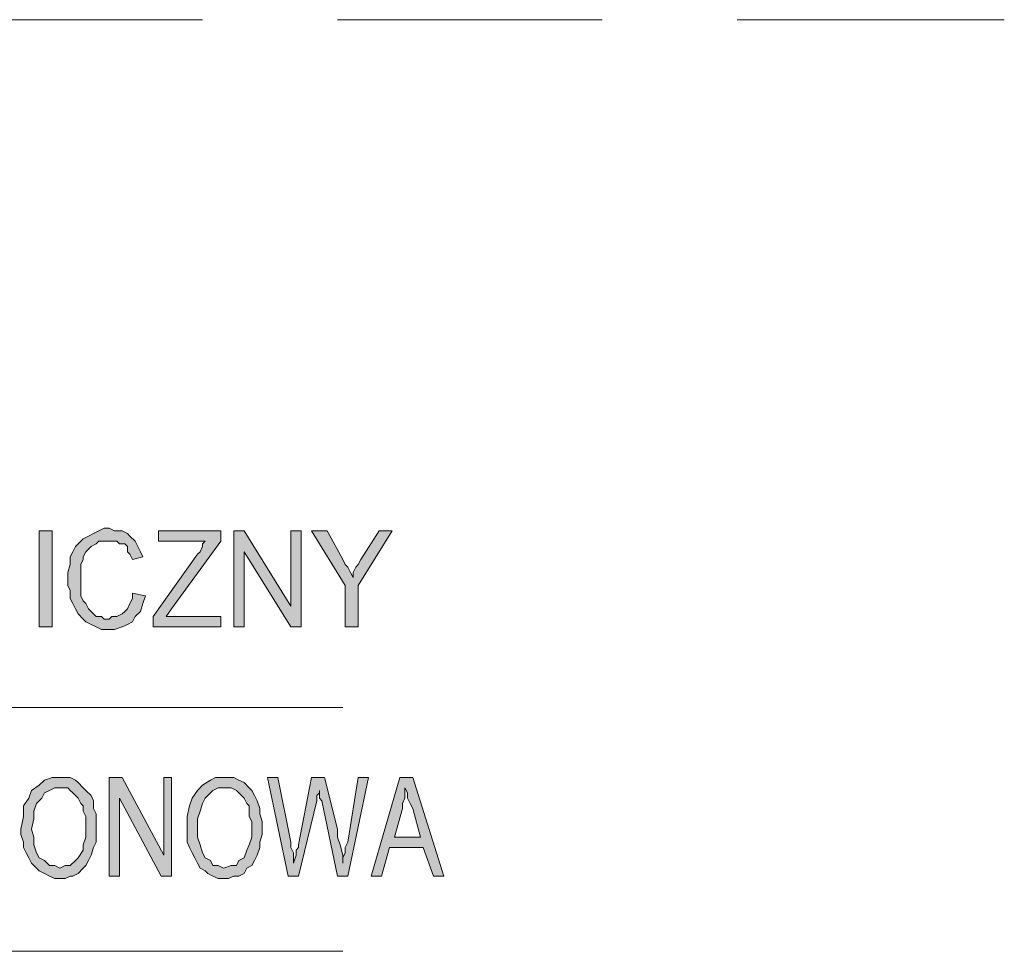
# Model space of a CAD drawing. Header units: millimetres. Extents: x 402 to 79005, y -7782 to 89952.
# Tile 405 of 423: x 25672 to 25906, y 44189 to 44410. Entities that reach past the tile are written whole.
import ezdxf

# ---------------------------------------------------------------- set-up
doc = ezdxf.new("R2010")
doc.units = ezdxf.units.MM
doc.header["$LTSCALE"] = 10
doc.layers.add('0_PIWNICA', color=253, linetype='Continuous', lineweight=0)

msp = doc.modelspace()

# ---------------------------------------------------------------- hatches: boundary and pattern name
at = {"layer": '0_PIWNICA'}
for points in [[(25702.12, 44273.05), (25701.5, 44271.2), (25700.89, 44269.35), (25699.65, 44268.11), (25699.04, 44266.88), (25697.8, 44266.26), (25696.57, 44265.65), (25694.72, 44265.03), (25691.63, 44265.03), (25690.4, 44265.65), (25689.16, 44266.26), (25687.93, 44266.88), (25687.31, 44267.5), (25686.08, 44268.73), (25685.46, 44269.96), (25684.84, 44271.2), (25684.23, 44272.43), (25684.23, 44274.28), (25683.61, 44275.52), (25683.61, 44278.6), (25684.23, 44280.45), (25684.23, 44282.31), (25684.84, 44283.54), (25685.46, 44284.77), (25686.7, 44286.01), (25687.31, 44286.62), (25688.55, 44287.24), (25689.78, 44287.86), (25691.01, 44288.48), (25692.25, 44289.09), (25693.48, 44289.09), (25694.72, 44288.48), (25696.57, 44288.48), (25697.8, 44287.86), (25698.42, 44287.24), (25699.65, 44286.01), (25700.27, 44284.77), (25700.89, 44283.54), (25701.5, 44282.31), (25699.04, 44281.69), (25698.42, 44282.92), (25697.8, 44283.54), (25697.8, 44284.77), (25697.18, 44285.39), (25695.95, 44285.39), (25695.33, 44286.01), (25691.01, 44286.01), (25690.4, 44285.39), (25689.16, 44284.77), (25688.55, 44284.16), (25687.93, 44283.54), (25687.31, 44282.31), (25687.31, 44281.69), (25686.7, 44280.45), (25686.7, 44273.05), (25687.31, 44271.82), (25687.93, 44271.2), (25688.55, 44269.96), (25689.16, 44269.35), (25689.78, 44268.73), (25690.4, 44268.11), (25691.63, 44268.11), (25692.25, 44267.5), (25693.48, 44267.5), (25694.1, 44268.11), (25695.33, 44268.11), (25696.57, 44268.73), (25697.18, 44269.35), (25697.8, 44269.96), (25698.42, 44271.2), (25699.04, 44272.43), (25699.04, 44273.67)], [(25679.91, 44265.65), (25679.91, 44288.48), (25676.82, 44288.48), (25676.82, 44265.65)], [(25703.97, 44268.11), (25714.46, 44282.92), (25715.08, 44283.54), (25715.7, 44284.77), (25715.7, 44285.39), (25716.31, 44286.01), (25705.21, 44286.01), (25705.21, 44288.48), (25720.01, 44288.48), (25720.01, 44286.01), (25708.29, 44269.96), (25707.06, 44268.11), (25720.01, 44268.11), (25720.01, 44265.65), (25703.97, 44265.65)], [(25723.1, 44288.48), (25725.57, 44288.48), (25736.67, 44270.58), (25736.67, 44288.48), (25739.14, 44288.48), (25739.14, 44265.65), (25736.67, 44265.65), (25725.57, 44283.54), (25725.57, 44265.65), (25723.1, 44265.65)], [(25749.63, 44275.52), (25741.61, 44288.48), (25745.31, 44288.48), (25749.01, 44281.69), (25749.63, 44280.45), (25750.25, 44279.84), (25750.87, 44278.6), (25751.48, 44277.37), (25751.48, 44278.6), (25752.1, 44279.84), (25752.72, 44280.45), (25753.33, 44281.69), (25757.65, 44288.48), (25760.74, 44288.48), (25752.72, 44275.52), (25752.72, 44265.65), (25749.63, 44265.65)], [(25693.48, 44229.86), (25696.57, 44229.86), (25706.44, 44211.35), (25706.44, 44229.86), (25708.29, 44229.86), (25708.29, 44206.41), (25705.82, 44206.41), (25695.95, 44224.92), (25695.95, 44206.41), (25693.48, 44206.41)], [(25731.12, 44229.86), (25733.59, 44229.86), (25736.67, 44214.43), (25736.67, 44213.2), (25737.29, 44211.96), (25737.29, 44209.5), (25737.91, 44211.35), (25737.91, 44212.58), (25738.53, 44213.2), (25738.53, 44213.82), (25741.61, 44229.86), (25744.7, 44229.86), (25747.78, 44217.52), (25747.78, 44215.67), (25748.4, 44213.82), (25749.01, 44211.35), (25749.01, 44209.5), (25749.01, 44210.73), (25749.63, 44211.96), (25749.63, 44213.2), (25750.25, 44214.43), (25752.72, 44229.86), (25755.18, 44229.86), (25750.25, 44206.41), (25747.78, 44206.41), (25744.08, 44224.31), (25743.46, 44224.92), (25743.46, 44226.16), (25743.46, 44226.77), (25743.46, 44226.16), (25742.84, 44225.54), (25742.84, 44224.31), (25738.53, 44206.41), (25736.06, 44206.41)]]:
    msp.add_hatch(color=253, dxfattribs=at).paths.add_polyline_path(points)
h = msp.add_hatch(color=253, dxfattribs=at)
h.paths.add_polyline_path([(25673.12, 44220.6), (25673.12, 44223.07), (25674.36, 44224.92), (25674.97, 44226.77), (25676.82, 44228.01), (25678.06, 44229.24), (25679.91, 44229.86), (25684.23, 44229.86), (25685.46, 44229.24), (25686.08, 44228.62), (25687.31, 44227.39), (25687.93, 44226.77), (25689.16, 44225.54), (25689.78, 44224.31), (25689.78, 44222.45), (25690.4, 44221.22), (25690.4, 44214.43), (25689.78, 44213.2), (25689.16, 44211.35), (25688.55, 44210.11), (25687.93, 44208.88), (25687.31, 44208.26), (25686.08, 44207.03), (25684.84, 44206.41), (25684.23, 44206.41), (25682.99, 44205.79), (25680.53, 44205.79), (25679.29, 44206.41), (25678.06, 44207.03), (25676.82, 44207.65), (25676.21, 44208.26), (25674.97, 44209.5), (25674.36, 44210.73), (25673.74, 44211.96), (25673.12, 44213.2), (25673.12, 44214.43), (25672.5, 44216.28), (25672.5, 44217.52)])
h.paths.add_polyline_path([(25675.59, 44215.67), (25675.59, 44213.82), (25676.21, 44211.96), (25676.82, 44210.73), (25678.06, 44210.11), (25679.29, 44208.88), (25680.53, 44208.88), (25681.76, 44208.26), (25682.99, 44208.88), (25684.23, 44208.88), (25685.46, 44210.11), (25686.08, 44210.73), (25687.31, 44212.58), (25687.31, 44213.82), (25687.93, 44215.67), (25687.93, 44220.6), (25687.31, 44221.84), (25687.31, 44223.07), (25686.7, 44223.69), (25686.08, 44224.92), (25685.46, 44225.54), (25684.84, 44226.16), (25684.23, 44226.77), (25683.61, 44227.39), (25680.53, 44227.39), (25679.29, 44226.77), (25678.06, 44226.16), (25677.44, 44224.92), (25676.21, 44223.69), (25675.59, 44221.84), (25675.59, 44219.99), (25674.97, 44217.52)])
h = msp.add_hatch(color=253, dxfattribs=at)
h.paths.add_polyline_path([(25711.99, 44220.6), (25712.61, 44223.07), (25713.23, 44224.92), (25714.46, 44226.77), (25715.7, 44228.01), (25717.55, 44229.24), (25718.78, 44229.86), (25723.1, 44229.86), (25724.33, 44229.24), (25725.57, 44228.62), (25726.8, 44227.39), (25727.42, 44226.77), (25728.04, 44225.54), (25728.65, 44224.31), (25729.27, 44222.45), (25729.27, 44221.22), (25729.89, 44219.37), (25729.89, 44216.28), (25729.27, 44214.43), (25729.27, 44213.2), (25728.65, 44211.35), (25728.04, 44210.11), (25727.42, 44208.88), (25726.18, 44208.26), (25725.57, 44207.03), (25724.33, 44206.41), (25723.1, 44206.41), (25721.87, 44205.79), (25719.4, 44205.79), (25718.16, 44206.41), (25716.93, 44207.03), (25716.31, 44207.65), (25715.08, 44208.26), (25714.46, 44209.5), (25713.84, 44210.73), (25713.23, 44211.96), (25712.61, 44213.2), (25711.99, 44214.43), (25711.99, 44217.52)])
h.paths.add_polyline_path([(25714.46, 44215.67), (25715.08, 44213.82), (25715.7, 44211.96), (25716.31, 44210.73), (25717.55, 44210.11), (25718.16, 44208.88), (25719.4, 44208.88), (25720.63, 44208.26), (25722.48, 44208.88), (25723.72, 44208.88), (25724.33, 44210.11), (25725.57, 44210.73), (25726.18, 44212.58), (25726.8, 44213.82), (25727.42, 44215.67), (25727.42, 44219.37), (25726.8, 44220.6), (25726.8, 44223.07), (25726.18, 44223.69), (25725.57, 44224.92), (25724.95, 44225.54), (25724.33, 44226.16), (25723.72, 44226.77), (25722.48, 44227.39), (25719.4, 44227.39), (25718.16, 44226.77), (25717.55, 44226.16), (25716.31, 44224.92), (25715.7, 44223.69), (25715.08, 44221.84), (25714.46, 44219.99), (25714.46, 44217.52)])
h = msp.add_hatch(color=253, dxfattribs=at)
h.paths.add_polyline_path([(25762.59, 44229.86), (25765.67, 44229.86), (25773.08, 44206.41), (25770.61, 44206.41), (25768.14, 44213.2), (25760.12, 44213.2), (25758.27, 44206.41), (25755.8, 44206.41)])
h.paths.add_polyline_path([(25767.53, 44215.67), (25765.67, 44222.45), (25765.06, 44223.69), (25764.44, 44224.92), (25764.44, 44226.16), (25763.82, 44227.39), (25763.82, 44224.92), (25763.21, 44223.69), (25763.21, 44222.45), (25761.36, 44215.67)])

# ---------------------------------------------------------------- linework, layer by layer
at = {"layer": '0_PIWNICA', "color": 253, "linetype": 'Continuous', "lineweight": 5}
for p, q in [((25652.14, 44410.03), (25715.7, 44410.03)), ((25747.78, 44410.03), (25810.72, 44410.03)), ((25842.8, 44410.03), (25906.36, 44410.03)), ((25354.74, 44246.52), (25749.01, 44246.52)), ((25354.74, 44188.52), (25749.01, 44188.52))]:
    msp.add_line(p, q, dxfattribs=at)
for points in [[(25702.12, 44273.05), (25701.5, 44271.2), (25700.89, 44269.35), (25699.65, 44268.11), (25699.04, 44266.88), (25697.8, 44266.26), (25696.57, 44265.65), (25694.72, 44265.03), (25691.63, 44265.03), (25690.4, 44265.65), (25689.16, 44266.26), (25687.93, 44266.88), (25687.31, 44267.5), (25686.08, 44268.73), (25685.46, 44269.96), (25684.84, 44271.2), (25684.23, 44272.43), (25684.23, 44274.28), (25683.61, 44275.52), (25683.61, 44278.6), (25684.23, 44280.45), (25684.23, 44282.31), (25684.84, 44283.54), (25685.46, 44284.77), (25686.7, 44286.01), (25687.31, 44286.62), (25688.55, 44287.24), (25689.78, 44287.86), (25691.01, 44288.48), (25692.25, 44289.09), (25693.48, 44289.09), (25694.72, 44288.48), (25696.57, 44288.48), (25697.8, 44287.86), (25698.42, 44287.24), (25699.65, 44286.01), (25700.27, 44284.77), (25700.89, 44283.54), (25701.5, 44282.31), (25699.04, 44281.69), (25698.42, 44282.92), (25697.8, 44283.54), (25697.8, 44284.77), (25697.18, 44285.39), (25695.95, 44285.39), (25695.33, 44286.01), (25691.01, 44286.01), (25690.4, 44285.39), (25689.16, 44284.77), (25688.55, 44284.16), (25687.93, 44283.54), (25687.31, 44282.31), (25687.31, 44281.69), (25686.7, 44280.45), (25686.7, 44273.05), (25687.31, 44271.82), (25687.93, 44271.2), (25688.55, 44269.96), (25689.16, 44269.35), (25689.78, 44268.73), (25690.4, 44268.11), (25691.63, 44268.11), (25692.25, 44267.5), (25693.48, 44267.5), (25694.1, 44268.11), (25695.33, 44268.11), (25696.57, 44268.73), (25697.18, 44269.35), (25697.8, 44269.96), (25698.42, 44271.2), (25699.04, 44272.43), (25699.04, 44273.67), (25699.04, 44273.67)], [(25679.91, 44265.65), (25679.91, 44288.48), (25676.82, 44288.48), (25676.82, 44265.65)], [(25703.97, 44268.11), (25714.46, 44282.92), (25715.08, 44283.54), (25715.7, 44284.77), (25715.7, 44285.39), (25716.31, 44286.01), (25705.21, 44286.01), (25705.21, 44288.48), (25720.01, 44288.48), (25720.01, 44286.01), (25708.29, 44269.96), (25707.06, 44268.11), (25720.01, 44268.11), (25720.01, 44265.65), (25703.97, 44265.65)], [(25723.1, 44288.48), (25725.57, 44288.48), (25736.67, 44270.58), (25736.67, 44288.48), (25739.14, 44288.48), (25739.14, 44265.65), (25736.67, 44265.65), (25725.57, 44283.54), (25725.57, 44265.65), (25723.1, 44265.65)], [(25749.63, 44275.52), (25741.61, 44288.48), (25745.31, 44288.48), (25749.01, 44281.69), (25749.63, 44280.45), (25750.25, 44279.84), (25750.87, 44278.6), (25751.48, 44277.37), (25751.48, 44278.6), (25752.1, 44279.84), (25752.72, 44280.45), (25753.33, 44281.69), (25757.65, 44288.48), (25760.74, 44288.48), (25752.72, 44275.52), (25752.72, 44265.65), (25749.63, 44265.65)], [(25673.12, 44220.6), (25673.12, 44223.07), (25674.36, 44224.92), (25674.97, 44226.77), (25676.82, 44228.01), (25678.06, 44229.24), (25679.91, 44229.86), (25684.23, 44229.86), (25685.46, 44229.24), (25686.08, 44228.62), (25687.31, 44227.39), (25687.93, 44226.77), (25689.16, 44225.54), (25689.78, 44224.31), (25689.78, 44222.45), (25690.4, 44221.22), (25690.4, 44214.43), (25689.78, 44213.2), (25689.16, 44211.35), (25688.55, 44210.11), (25687.93, 44208.88), (25687.31, 44208.26), (25686.08, 44207.03), (25684.84, 44206.41), (25684.23, 44206.41), (25682.99, 44205.79), (25680.53, 44205.79), (25679.29, 44206.41), (25678.06, 44207.03), (25676.82, 44207.65), (25676.21, 44208.26), (25674.97, 44209.5), (25674.36, 44210.73), (25673.74, 44211.96), (25673.12, 44213.2), (25673.12, 44214.43), (25672.5, 44216.28), (25672.5, 44217.52), (25672.5, 44217.52)], [(25693.48, 44229.86), (25696.57, 44229.86), (25706.44, 44211.35), (25706.44, 44229.86), (25708.29, 44229.86), (25708.29, 44206.41), (25705.82, 44206.41), (25695.95, 44224.92), (25695.95, 44206.41), (25693.48, 44206.41)], [(25711.99, 44220.6), (25712.61, 44223.07), (25713.23, 44224.92), (25714.46, 44226.77), (25715.7, 44228.01), (25717.55, 44229.24), (25718.78, 44229.86), (25723.1, 44229.86), (25724.33, 44229.24), (25725.57, 44228.62), (25726.8, 44227.39), (25727.42, 44226.77), (25728.04, 44225.54), (25728.65, 44224.31), (25729.27, 44222.45), (25729.27, 44221.22), (25729.89, 44219.37), (25729.89, 44216.28), (25729.27, 44214.43), (25729.27, 44213.2), (25728.65, 44211.35), (25728.04, 44210.11), (25727.42, 44208.88), (25726.18, 44208.26), (25725.57, 44207.03), (25724.33, 44206.41), (25723.1, 44206.41), (25721.87, 44205.79), (25719.4, 44205.79), (25718.16, 44206.41), (25716.93, 44207.03), (25716.31, 44207.65), (25715.08, 44208.26), (25714.46, 44209.5), (25713.84, 44210.73), (25713.23, 44211.96), (25712.61, 44213.2), (25711.99, 44214.43), (25711.99, 44217.52), (25711.99, 44217.52)], [(25731.12, 44229.86), (25733.59, 44229.86), (25736.67, 44214.43), (25736.67, 44213.2), (25737.29, 44211.96), (25737.29, 44209.5), (25737.91, 44211.35), (25737.91, 44212.58), (25738.53, 44213.2), (25738.53, 44213.82), (25741.61, 44229.86), (25744.7, 44229.86), (25747.78, 44217.52), (25747.78, 44215.67), (25748.4, 44213.82), (25749.01, 44211.35), (25749.01, 44209.5), (25749.01, 44210.73), (25749.63, 44211.96), (25749.63, 44213.2), (25750.25, 44214.43), (25752.72, 44229.86), (25755.18, 44229.86), (25750.25, 44206.41), (25747.78, 44206.41), (25744.08, 44224.31), (25743.46, 44224.92), (25743.46, 44226.16), (25743.46, 44226.77), (25743.46, 44226.16), (25742.84, 44225.54), (25742.84, 44224.31), (25738.53, 44206.41), (25736.06, 44206.41)], [(25762.59, 44229.86), (25765.67, 44229.86), (25773.08, 44206.41), (25770.61, 44206.41), (25768.14, 44213.2), (25760.12, 44213.2), (25758.27, 44206.41), (25755.8, 44206.41)], [(25675.59, 44215.67), (25675.59, 44213.82), (25676.21, 44211.96), (25676.82, 44210.73), (25678.06, 44210.11), (25679.29, 44208.88), (25680.53, 44208.88), (25681.76, 44208.26), (25682.99, 44208.88), (25684.23, 44208.88), (25685.46, 44210.11), (25686.08, 44210.73), (25687.31, 44212.58), (25687.31, 44213.82), (25687.93, 44215.67), (25687.93, 44220.6), (25687.31, 44221.84), (25687.31, 44223.07), (25686.7, 44223.69), (25686.08, 44224.92), (25685.46, 44225.54), (25684.84, 44226.16), (25684.23, 44226.77), (25683.61, 44227.39), (25680.53, 44227.39), (25679.29, 44226.77), (25678.06, 44226.16), (25677.44, 44224.92), (25676.21, 44223.69), (25675.59, 44221.84), (25675.59, 44219.99), (25674.97, 44217.52), (25674.97, 44217.52)], [(25714.46, 44215.67), (25715.08, 44213.82), (25715.7, 44211.96), (25716.31, 44210.73), (25717.55, 44210.11), (25718.16, 44208.88), (25719.4, 44208.88), (25720.63, 44208.26), (25722.48, 44208.88), (25723.72, 44208.88), (25724.33, 44210.11), (25725.57, 44210.73), (25726.18, 44212.58), (25726.8, 44213.82), (25727.42, 44215.67), (25727.42, 44219.37), (25726.8, 44220.6), (25726.8, 44223.07), (25726.18, 44223.69), (25725.57, 44224.92), (25724.95, 44225.54), (25724.33, 44226.16), (25723.72, 44226.77), (25722.48, 44227.39), (25719.4, 44227.39), (25718.16, 44226.77), (25717.55, 44226.16), (25716.31, 44224.92), (25715.7, 44223.69), (25715.08, 44221.84), (25714.46, 44219.99), (25714.46, 44217.52), (25714.46, 44217.52)], [(25767.53, 44215.67), (25765.67, 44222.45), (25765.06, 44223.69), (25764.44, 44224.92), (25764.44, 44226.16), (25763.82, 44227.39), (25763.82, 44224.92), (25763.21, 44223.69), (25763.21, 44222.45), (25761.36, 44215.67)]]:
    msp.add_lwpolyline(points, close=True, dxfattribs=at)

doc.saveas('drawing.dxf')
